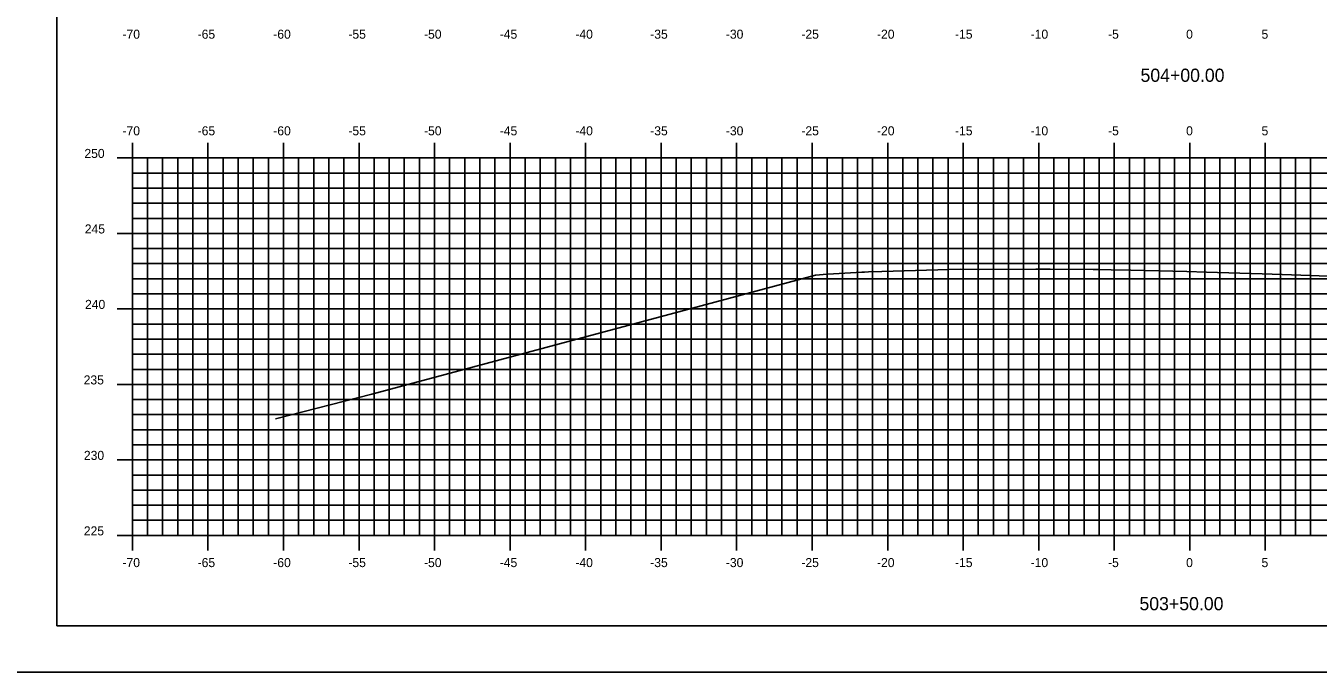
# Model space of a CAD drawing. Extents: x 1168600 to 1177589, y 610178 to 611246.
# Drawn here: x 1171214.7 to 1171300.2, y 610268.7 to 610311.6 of the extents above; entities that cross this region are included whole.
import ezdxf

# ---------------------------------------------------------------- set-up
doc = ezdxf.new("R2010")
doc.units = 0
for name, color, linetype in [('_Construction', 7, 'Continuous'), ('_Station Equation', 7, 'Continuous'), ('H_V ANNOTATION', 7, 'Continuous'), ('MAJOR', 7, 'Continuous'), ('MINOR', 7, 'Continuous')]:
    doc.layers.add(name, color=color, linetype=linetype)

msp = doc.modelspace()

# ---------------------------------------------------------------- linework, layer by layer
at = {"layer": '_Construction'}
for p, q in [((1171216.741, 610376.801), (1171216.741, 610271.801)), ((1171216.741, 610271.801), (1171376.741, 610271.801))]:
    msp.add_line(p, q, dxfattribs=at)
msp.add_lwpolyline([(1171208.648, 610268.742), (1171378.648, 610268.742), (1171378.648, 610378.742), (1171208.648, 610378.742)], close=True, dxfattribs=at)
at = {"layer": '_Station Equation'}
msp.add_lwpolyline([(1171231.214, 610285.526), (1171237.601, 610287.157), (1171266.957, 610295.046), (1171267.727, 610295.108), (1171268.145, 610295.131), (1171270.04, 610295.235), (1171270.197, 610295.241), (1171270.475, 610295.253), (1171271.353, 610295.277), (1171276.543, 610295.431), (1171277.816, 610295.425), (1171281.543, 610295.426), (1171282.489, 610295.427), (1171285.349, 610295.421), (1171285.686, 610295.412), (1171286.543, 610295.393), (1171287.837, 610295.369), (1171291.543, 610295.281), (1171292.849, 610295.236), (1171296.543, 610295.138), (1171297.861, 610295.093), (1171301.543, 610294.957)], dxfattribs=at)
at = {"layer": 'MAJOR'}
for p, q in [((1171221.741, 610303.803), (1171221.741, 610302.801)), ((1171226.741, 610303.803), (1171226.741, 610302.801)), ((1171231.741, 610303.803), (1171231.741, 610302.801)), ((1171236.741, 610303.803), (1171236.741, 610302.801)), ((1171241.741, 610303.803), (1171241.741, 610302.801)), ((1171246.741, 610303.803), (1171246.741, 610302.801)), ((1171251.741, 610303.803), (1171251.741, 610302.801)), ((1171256.741, 610303.803), (1171256.741, 610302.801)), ((1171261.741, 610303.803), (1171261.741, 610302.801)), ((1171266.741, 610303.803), (1171266.741, 610302.801)), ((1171271.741, 610303.803), (1171271.741, 610302.801)), ((1171276.741, 610303.803), (1171276.741, 610302.801)), ((1171281.741, 610303.803), (1171281.741, 610302.801)), ((1171286.741, 610303.803), (1171286.741, 610302.801)), ((1171291.741, 610303.803), (1171291.741, 610302.801)), ((1171296.741, 610303.803), (1171296.741, 610302.801)), ((1171220.739, 610302.801), (1171221.741, 610302.801)), ((1171221.741, 610302.801), (1171361.741, 610302.801)), ((1171221.741, 610277.801), (1171221.741, 610302.801)), ((1171221.741, 610277.801), (1171221.741, 610302.801)), ((1171221.741, 610302.801), (1171361.741, 610302.801)), ((1171226.741, 610277.801), (1171226.741, 610302.801)), ((1171231.741, 610277.801), (1171231.741, 610302.801)), ((1171236.741, 610277.801), (1171236.741, 610302.801)), ((1171241.741, 610277.801), (1171241.741, 610302.801)), ((1171246.741, 610277.801), (1171246.741, 610302.801)), ((1171251.741, 610277.801), (1171251.741, 610302.801)), ((1171256.741, 610277.801), (1171256.741, 610302.801)), ((1171261.741, 610277.801), (1171261.741, 610302.801)), ((1171266.741, 610277.801), (1171266.741, 610302.801)), ((1171271.741, 610277.801), (1171271.741, 610302.801)), ((1171276.741, 610277.801), (1171276.741, 610302.801)), ((1171281.741, 610277.801), (1171281.741, 610302.801)), ((1171286.741, 610277.801), (1171286.741, 610302.801)), ((1171291.741, 610277.801), (1171291.741, 610302.801)), ((1171296.741, 610277.801), (1171296.741, 610302.801)), ((1171220.739, 610297.801), (1171221.741, 610297.801)), ((1171221.741, 610297.801), (1171361.741, 610297.801)), ((1171220.739, 610292.801), (1171221.741, 610292.801)), ((1171221.741, 610292.801), (1171361.741, 610292.801)), ((1171220.739, 610287.801), (1171221.741, 610287.801)), ((1171221.741, 610287.801), (1171361.741, 610287.801)), ((1171220.739, 610282.801), (1171221.741, 610282.801)), ((1171221.741, 610282.801), (1171361.741, 610282.801)), ((1171220.739, 610277.801), (1171221.741, 610277.801)), ((1171221.741, 610277.801), (1171361.741, 610277.801)), ((1171221.741, 610277.801), (1171361.741, 610277.801)), ((1171221.741, 610276.799), (1171221.741, 610277.801)), ((1171226.741, 610276.799), (1171226.741, 610277.801)), ((1171231.741, 610276.799), (1171231.741, 610277.801)), ((1171236.741, 610276.799), (1171236.741, 610277.801)), ((1171241.741, 610276.799), (1171241.741, 610277.801)), ((1171246.741, 610276.799), (1171246.741, 610277.801)), ((1171251.741, 610276.799), (1171251.741, 610277.801)), ((1171256.741, 610276.799), (1171256.741, 610277.801)), ((1171261.741, 610276.799), (1171261.741, 610277.801)), ((1171266.741, 610276.799), (1171266.741, 610277.801)), ((1171271.741, 610276.799), (1171271.741, 610277.801)), ((1171276.741, 610276.799), (1171276.741, 610277.801)), ((1171281.741, 610276.799), (1171281.741, 610277.801)), ((1171286.741, 610276.799), (1171286.741, 610277.801)), ((1171291.741, 610276.799), (1171291.741, 610277.801)), ((1171296.741, 610276.799), (1171296.741, 610277.801))]:
    msp.add_line(p, q, dxfattribs=at)
at = {"layer": 'MINOR'}
for p, q in [((1171222.741, 610277.801), (1171222.741, 610302.801)), ((1171223.741, 610277.801), (1171223.741, 610302.801)), ((1171224.741, 610277.801), (1171224.741, 610302.801)), ((1171225.741, 610277.801), (1171225.741, 610302.801)), ((1171227.741, 610277.801), (1171227.741, 610302.801)), ((1171228.741, 610277.801), (1171228.741, 610302.801)), ((1171229.741, 610277.801), (1171229.741, 610302.801)), ((1171230.741, 610277.801), (1171230.741, 610302.801)), ((1171232.741, 610277.801), (1171232.741, 610302.801)), ((1171233.741, 610277.801), (1171233.741, 610302.801)), ((1171234.741, 610277.801), (1171234.741, 610302.801)), ((1171235.741, 610277.801), (1171235.741, 610302.801)), ((1171237.741, 610277.801), (1171237.741, 610302.801)), ((1171238.741, 610277.801), (1171238.741, 610302.801)), ((1171239.741, 610277.801), (1171239.741, 610302.801)), ((1171240.741, 610277.801), (1171240.741, 610302.801)), ((1171242.741, 610277.801), (1171242.741, 610302.801)), ((1171243.741, 610277.801), (1171243.741, 610302.801)), ((1171244.741, 610277.801), (1171244.741, 610302.801)), ((1171245.741, 610277.801), (1171245.741, 610302.801)), ((1171247.741, 610277.801), (1171247.741, 610302.801)), ((1171248.741, 610277.801), (1171248.741, 610302.801)), ((1171249.741, 610277.801), (1171249.741, 610302.801)), ((1171250.741, 610277.801), (1171250.741, 610302.801)), ((1171252.741, 610277.801), (1171252.741, 610302.801)), ((1171253.741, 610277.801), (1171253.741, 610302.801)), ((1171254.741, 610277.801), (1171254.741, 610302.801)), ((1171255.741, 610277.801), (1171255.741, 610302.801)), ((1171257.741, 610277.801), (1171257.741, 610302.801)), ((1171258.741, 610277.801), (1171258.741, 610302.801)), ((1171259.741, 610277.801), (1171259.741, 610302.801)), ((1171260.741, 610277.801), (1171260.741, 610302.801)), ((1171262.741, 610277.801), (1171262.741, 610302.801)), ((1171263.741, 610277.801), (1171263.741, 610302.801)), ((1171264.741, 610277.801), (1171264.741, 610302.801)), ((1171265.741, 610277.801), (1171265.741, 610302.801)), ((1171267.741, 610277.801), (1171267.741, 610302.801)), ((1171268.741, 610277.801), (1171268.741, 610302.801)), ((1171269.741, 610277.801), (1171269.741, 610302.801)), ((1171270.741, 610277.801), (1171270.741, 610302.801)), ((1171272.741, 610277.801), (1171272.741, 610302.801)), ((1171273.741, 610277.801), (1171273.741, 610302.801)), ((1171274.741, 610277.801), (1171274.741, 610302.801)), ((1171275.741, 610277.801), (1171275.741, 610302.801)), ((1171277.741, 610277.801), (1171277.741, 610302.801)), ((1171278.741, 610277.801), (1171278.741, 610302.801)), ((1171279.741, 610277.801), (1171279.741, 610302.801)), ((1171280.741, 610277.801), (1171280.741, 610302.801)), ((1171282.741, 610277.801), (1171282.741, 610302.801)), ((1171283.741, 610277.801), (1171283.741, 610302.801)), ((1171284.741, 610277.801), (1171284.741, 610302.801)), ((1171285.741, 610277.801), (1171285.741, 610302.801)), ((1171287.741, 610277.801), (1171287.741, 610302.801)), ((1171288.741, 610277.801), (1171288.741, 610302.801)), ((1171289.741, 610277.801), (1171289.741, 610302.801)), ((1171290.741, 610277.801), (1171290.741, 610302.801)), ((1171292.741, 610277.801), (1171292.741, 610302.801)), ((1171293.741, 610277.801), (1171293.741, 610302.801)), ((1171294.741, 610277.801), (1171294.741, 610302.801)), ((1171295.741, 610277.801), (1171295.741, 610302.801)), ((1171297.741, 610277.801), (1171297.741, 610302.801)), ((1171298.741, 610277.801), (1171298.741, 610302.801)), ((1171299.741, 610277.801), (1171299.741, 610302.801)), ((1171221.741, 610301.801), (1171361.741, 610301.801)), ((1171221.741, 610301.801), (1171222.743, 610301.801)), ((1171221.741, 610300.801), (1171361.741, 610300.801)), ((1171221.741, 610300.801), (1171222.743, 610300.801)), ((1171221.741, 610299.801), (1171361.741, 610299.801)), ((1171221.741, 610299.801), (1171222.743, 610299.801)), ((1171221.741, 610298.801), (1171361.741, 610298.801)), ((1171221.741, 610298.801), (1171222.743, 610298.801)), ((1171221.741, 610296.801), (1171361.741, 610296.801)), ((1171221.741, 610296.801), (1171222.743, 610296.801)), ((1171221.741, 610295.801), (1171361.741, 610295.801)), ((1171221.741, 610295.801), (1171222.743, 610295.801)), ((1171221.741, 610294.801), (1171361.741, 610294.801)), ((1171221.741, 610294.801), (1171222.743, 610294.801)), ((1171221.741, 610293.801), (1171361.741, 610293.801)), ((1171221.741, 610293.801), (1171222.743, 610293.801)), ((1171221.741, 610291.801), (1171361.741, 610291.801)), ((1171221.741, 610291.801), (1171222.743, 610291.801)), ((1171221.741, 610290.801), (1171361.741, 610290.801)), ((1171221.741, 610290.801), (1171222.743, 610290.801)), ((1171221.741, 610289.801), (1171361.741, 610289.801)), ((1171221.741, 610289.801), (1171222.743, 610289.801)), ((1171221.741, 610288.801), (1171361.741, 610288.801)), ((1171221.741, 610288.801), (1171222.743, 610288.801)), ((1171221.741, 610286.801), (1171361.741, 610286.801)), ((1171221.741, 610286.801), (1171222.743, 610286.801)), ((1171221.741, 610285.801), (1171361.741, 610285.801)), ((1171221.741, 610285.801), (1171222.743, 610285.801)), ((1171221.741, 610284.801), (1171361.741, 610284.801)), ((1171221.741, 610284.801), (1171222.743, 610284.801)), ((1171221.741, 610283.801), (1171361.741, 610283.801)), ((1171221.741, 610283.801), (1171222.743, 610283.801)), ((1171221.741, 610281.801), (1171361.741, 610281.801)), ((1171221.741, 610281.801), (1171222.743, 610281.801)), ((1171221.741, 610280.801), (1171361.741, 610280.801)), ((1171221.741, 610280.801), (1171222.743, 610280.801)), ((1171221.741, 610279.801), (1171361.741, 610279.801)), ((1171221.741, 610279.801), (1171222.743, 610279.801)), ((1171221.741, 610278.801), (1171361.741, 610278.801)), ((1171221.741, 610278.801), (1171222.743, 610278.801))]:
    msp.add_line(p, q, dxfattribs=at)

# ---------------------------------------------------------------- texts
at = {"layer": 'H_V ANNOTATION'}
for s, height, p in [('-70', 0.6, (1171221.082, 610310.701)), ('-65', 0.6, (1171226.058, 610310.701)), ('-60', 0.6, (1171231.066, 610310.701)), ('-55', 0.6, (1171236.037, 610310.701)), ('-50', 0.6, (1171241.045, 610310.701)), ('-45', 0.6, (1171246.058, 610310.701)), ('-40', 0.6, (1171251.066, 610310.701)), ('-35', 0.6, (1171256.021, 610310.701)), ('-30', 0.6, (1171261.029, 610310.701)), ('-25', 0.6, (1171266.026, 610310.701)), ('-20', 0.6, (1171271.034, 610310.701)), ('-15', 0.6, (1171276.198, 610310.701)), ('-10', 0.6, (1171281.206, 610310.701)), ('-5', 0.6, (1171286.331, 610310.701)), ('0', 0.6, (1171291.5, 610310.701)), ('5', 0.6, (1171296.492, 610310.701)), ('504+00.00', 0.875, (1171288.479, 610307.844)), ('-70', 0.6, (1171221.082, 610304.301)), ('-65', 0.6, (1171226.058, 610304.301)), ('-60', 0.6, (1171231.066, 610304.301)), ('-55', 0.6, (1171236.037, 610304.301)), ('-50', 0.6, (1171241.045, 610304.301)), ('-45', 0.6, (1171246.058, 610304.301)), ('-40', 0.6, (1171251.066, 610304.301)), ('-35', 0.6, (1171256.021, 610304.301)), ('-30', 0.6, (1171261.029, 610304.301)), ('-25', 0.6, (1171266.026, 610304.301)), ('-20', 0.6, (1171271.034, 610304.301)), ('-15', 0.6, (1171276.198, 610304.301)), ('-10', 0.6, (1171281.206, 610304.301)), ('-5', 0.6, (1171286.331, 610304.301)), ('0', 0.6, (1171291.5, 610304.301)), ('5', 0.6, (1171296.492, 610304.301)), ('250', 0.6, (1171218.56, 610302.801)), ('245', 0.6, (1171218.587, 610297.801)), ('240', 0.6, (1171218.603, 610292.801)), ('235', 0.6, (1171218.512, 610287.801)), ('230', 0.6, (1171218.528, 610282.801)), ('225', 0.6, (1171218.523, 610277.801)), ('-70', 0.6, (1171221.082, 610275.701)), ('-65', 0.6, (1171226.058, 610275.701)), ('-60', 0.6, (1171231.066, 610275.701)), ('-55', 0.6, (1171236.037, 610275.701)), ('-50', 0.6, (1171241.045, 610275.701)), ('-45', 0.6, (1171246.058, 610275.701)), ('-40', 0.6, (1171251.066, 610275.701)), ('-35', 0.6, (1171256.021, 610275.701)), ('-30', 0.6, (1171261.029, 610275.701)), ('-25', 0.6, (1171266.026, 610275.701)), ('-20', 0.6, (1171271.034, 610275.701)), ('-15', 0.6, (1171276.198, 610275.701)), ('-10', 0.6, (1171281.206, 610275.701)), ('-5', 0.6, (1171286.331, 610275.701)), ('0', 0.6, (1171291.5, 610275.701)), ('5', 0.6, (1171296.492, 610275.701)), ('503+50.00', 0.875, (1171288.409, 610272.844))]:
    msp.add_text(s, height=height, dxfattribs=at).set_placement(p)

doc.saveas('drawing.dxf')
